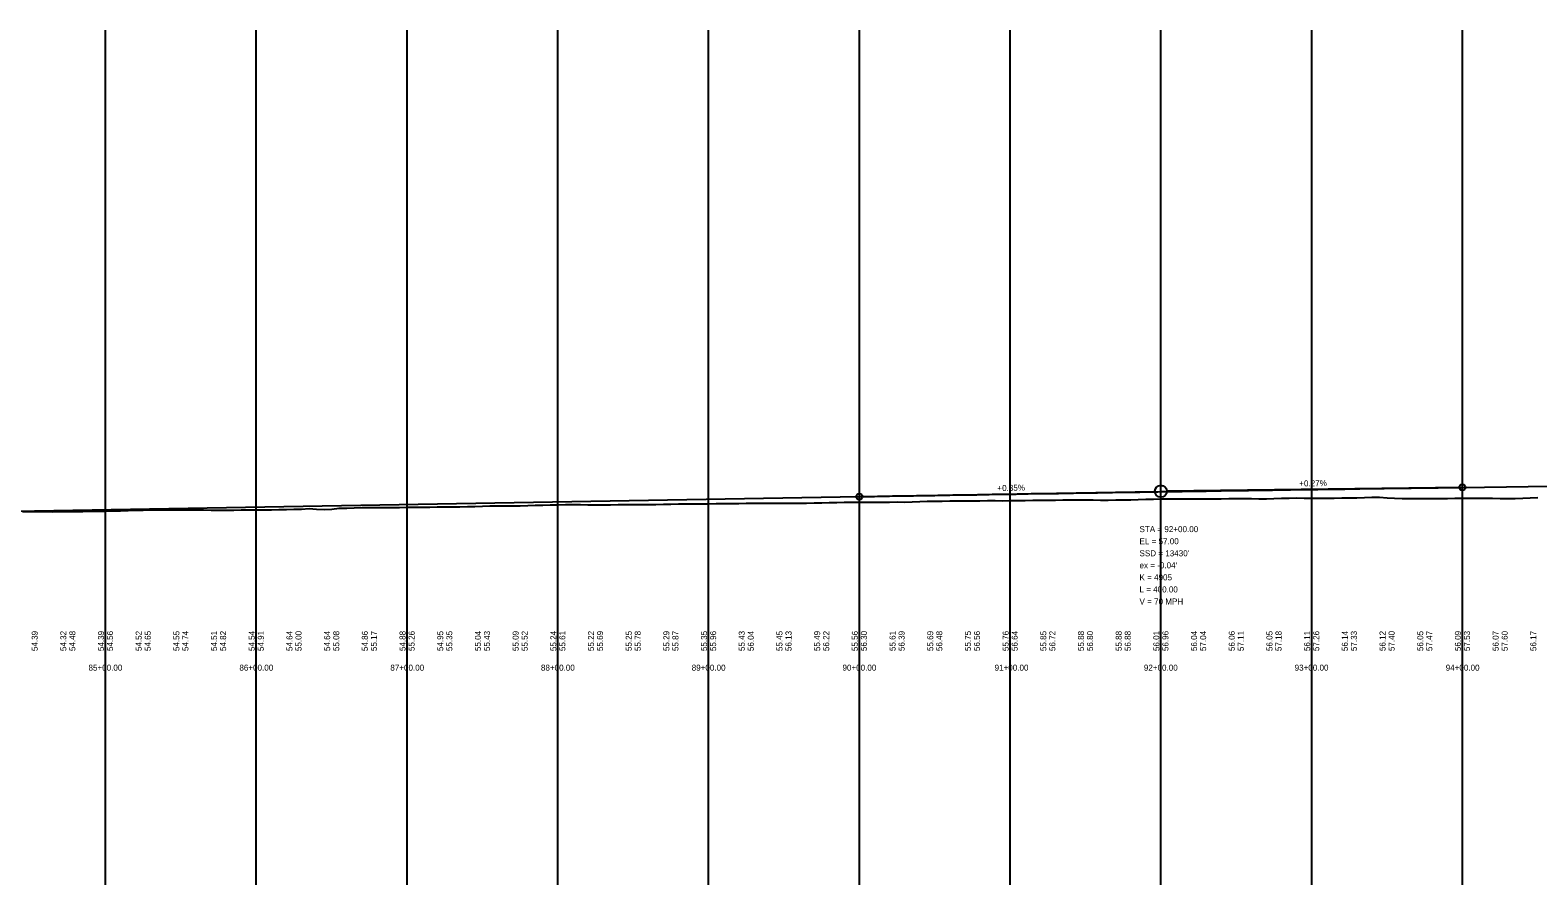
# Model space of a CAD drawing. Extents: x 3880794 to 3915434, y 287517 to 300173.
# Drawn here: x 3907601 to 3908601, y 292943 to 293504 of the extents above; entities that cross this region are included whole.
import ezdxf

# ---------------------------------------------------------------- set-up
doc = ezdxf.new("R2010")
doc.units = 0
for name, color, linetype in [('Level 1', 7, 'Continuous'), ('Level 2', 7, 'Continuous'), ('Level 30', 7, 'Continuous'), ('Level 32', 7, 'Continuous')]:
    doc.layers.add(name, color=color, linetype=linetype)

msp = doc.modelspace()

# ---------------------------------------------------------------- linework, layer by layer
at = {"layer": 'Level 1'}
for p, q in [((3907651.2, 292476.5), (3907651.2, 293504.1)), ((3907751.2, 292476.5), (3907751.2, 293504.1)), ((3907851.2, 292476.5), (3907851.2, 293504.1)), ((3907951.2, 292476.5), (3907951.2, 293504.1)), ((3908051.2, 292476.5), (3908051.2, 293504.1)), ((3908151.2, 292476.5), (3908151.2, 293504.1)), ((3908251.2, 292476.5), (3908251.2, 293504.1)), ((3908351.2, 292476.5), (3908351.2, 293504.1)), ((3908451.2, 292476.5), (3908451.2, 293504.1)), ((3908551.2, 292476.5), (3908551.2, 293504.1))]:
    msp.add_line(p, q, dxfattribs=at)
at = {"layer": 'Level 2'}
for p, q in [((3908551.2, 293200.8), (3908355.2, 293198.2)), ((3908551.2, 293200.8), (3908626.2, 293201.8)), ((3907394.2, 293181.5), (3908151.2, 293194.7)), ((3908151.2, 293194.7), (3908347.2, 293198.1))]:
    msp.add_line(p, q, dxfattribs=at)
for points in [[(3907651.2, 293185.1), (3907656.2, 293185.2), (3907661.2, 293185.3), (3907666.2, 293185.5), (3907671.2, 293185.6), (3907676.2, 293185.7), (3907681.2, 293185.9), (3907686.2, 293185.9), (3907691.2, 293185.9), (3907696.2, 293185.9), (3907701.2, 293185.9), (3907706.2, 293185.8), (3907711.2, 293185.8), (3907716.2, 293185.8), (3907721.2, 293185.7), (3907726.2, 293185.7), (3907731.2, 293185.7), (3907736.2, 293185.7), (3907741.2, 293185.8), (3907746.2, 293185.8), (3907751.2, 293185.9), (3907756.2, 293185.9), (3907761.2, 293186), (3907766.2, 293186.1), (3907771.2, 293186.2), (3907776.2, 293186.4), (3907781.2, 293186.4), (3907786.2, 293186.7), (3907791.2, 293186.4), (3907796.2, 293186.1), (3907801.2, 293186.3), (3907806.2, 293187), (3907811.2, 293187.1), (3907816.2, 293187.2), (3907821.2, 293187.4), (3907826.2, 293187.5), (3907831.2, 293187.5), (3907836.2, 293187.4), (3907841.2, 293187.4), (3907846.2, 293187.4), (3907851.2, 293187.6), (3907856.2, 293187.7), (3907861.2, 293187.7), (3907866.2, 293187.7), (3907871.2, 293187.8), (3907876.2, 293187.9), (3907881.2, 293188), (3907886.2, 293188), (3907891.2, 293188.1), (3907896.2, 293188.2), (3907901.2, 293188.4), (3907906.2, 293188.5), (3907911.2, 293188.6), (3907916.2, 293188.6), (3907921.2, 293188.6), (3907926.2, 293188.6), (3907931.2, 293188.7), (3907936.2, 293188.9), (3907941.2, 293189.1), (3907946.2, 293189.2), (3907951.2, 293189.3), (3907956.2, 293189.4), (3907961.2, 293189.4), (3907966.2, 293189.4), (3907971.2, 293189.3), (3907976.2, 293189.3), (3907981.2, 293189.3), (3907986.2, 293189.3), (3907991.2, 293189.4), (3907996.2, 293189.4), (3908001.2, 293189.4), (3908006.2, 293189.5), (3908011.2, 293189.5), (3908016.2, 293189.5), (3908021.2, 293189.6), (3908026.2, 293189.6), (3908031.2, 293189.8), (3908036.2, 293189.9), (3908041.2, 293189.9), (3908046.2, 293189.9), (3908051.2, 293189.9), (3908056.2, 293190), (3908061.2, 293190.1), (3908066.2, 293190.1), (3908071.2, 293190.2), (3908076.2, 293190.3), (3908081.2, 293190.3), (3908086.2, 293190.3), (3908091.2, 293190.4), (3908096.2, 293190.4), (3908101.2, 293190.4), (3908106.2, 293190.3), (3908111.2, 293190.3), (3908116.2, 293190.4), (3908121.2, 293190.5), (3908126.2, 293190.6), (3908131.2, 293190.7), (3908136.2, 293190.8), (3908141.2, 293190.9), (3908146.2, 293191), (3908151.2, 293190.9)], [(3908151.2, 293190.9), (3908156.2, 293190.9), (3908161.2, 293190.9), (3908166.2, 293191.1), (3908171.2, 293191.1), (3908176.2, 293191.2), (3908181.2, 293191.1), (3908186.2, 293191.3), (3908191.2, 293191.5), (3908196.2, 293191.6), (3908201.2, 293191.6), (3908206.2, 293191.7), (3908211.2, 293191.8), (3908216.2, 293191.8), (3908221.2, 293191.9), (3908226.2, 293191.9), (3908231.2, 293191.9), (3908236.2, 293192), (3908241.2, 293192), (3908246.2, 293191.9), (3908251.2, 293192), (3908256.2, 293192.1), (3908261.2, 293192.2), (3908266.2, 293192.3), (3908271.2, 293192.3), (3908276.2, 293192.4), (3908281.2, 293192.4), (3908286.2, 293192.5), (3908291.2, 293192.6), (3908296.2, 293192.5), (3908301.2, 293192.5), (3908306.2, 293192.5), (3908311.2, 293192.4), (3908316.2, 293192.4), (3908321.2, 293192.5), (3908326.2, 293192.5), (3908331.2, 293192.6), (3908336.2, 293192.7), (3908341.2, 293192.9), (3908346.2, 293193), (3908351.2, 293193.2), (3908356.2, 293193.3), (3908361.2, 293193.2), (3908366.2, 293193.3), (3908371.2, 293193.3), (3908376.2, 293193.3), (3908381.2, 293193.3), (3908386.2, 293193.3), (3908391.2, 293193.3), (3908396.2, 293193.4), (3908401.2, 293193.4), (3908406.2, 293193.4), (3908411.2, 293193.4), (3908416.2, 293193.3), (3908421.2, 293193.3), (3908426.2, 293193.4), (3908431.2, 293193.6), (3908436.2, 293193.7), (3908441.2, 293193.8), (3908446.2, 293193.7), (3908451.2, 293193.7), (3908456.2, 293193.7), (3908461.2, 293193.7), (3908466.2, 293193.7), (3908471.2, 293193.8), (3908476.2, 293193.9), (3908481.2, 293193.9), (3908486.2, 293194.1), (3908491.2, 293194.2), (3908496.2, 293194.2), (3908501.2, 293193.8), (3908506.2, 293193.6), (3908511.2, 293193.5), (3908516.2, 293193.4), (3908521.2, 293193.4), (3908526.2, 293193.4), (3908531.2, 293193.4), (3908536.2, 293193.4), (3908541.2, 293193.5), (3908546.2, 293193.6), (3908551.2, 293193.6), (3908556.2, 293193.6), (3908561.2, 293193.6), (3908566.2, 293193.6), (3908571.2, 293193.6), (3908576.2, 293193.5), (3908581.2, 293193.5), (3908586.2, 293193.5), (3908591.2, 293193.6), (3908596.2, 293193.8), (3908601.2, 293194)], [(3907596.2, 293184.7), (3907601.2, 293184.7), (3907606.2, 293184.7), (3907611.2, 293184.7), (3907616.2, 293184.6), (3907621.2, 293184.7), (3907626.2, 293184.8), (3907631.2, 293184.8), (3907636.2, 293184.9), (3907641.2, 293185), (3907646.2, 293185), (3907651.2, 293185.1)]]:
    msp.add_lwpolyline(points, dxfattribs=at)
for centre, radius in [((3908351.2, 293198.2), 4), ((3908551.2, 293200.8), 2), ((3908151.2, 293194.7), 2)]:
    msp.add_circle(centre, radius, dxfattribs=at)
msp.add_spline([(3908151.2, 293194.7), (3908159.2, 293194.8), (3908167.2, 293195), (3908175.2, 293195.1), (3908183.2, 293195.2), (3908191.2, 293195.4), (3908199.2, 293195.5), (3908207.2, 293195.6), (3908215.2, 293195.8), (3908223.2, 293195.9), (3908231.2, 293196), (3908239.2, 293196.2), (3908247.2, 293196.3), (3908255.2, 293196.4), (3908263.2, 293196.6), (3908271.2, 293196.7), (3908279.2, 293196.8), (3908287.2, 293196.9), (3908295.2, 293197.1), (3908303.2, 293197.2), (3908311.2, 293197.3), (3908319.2, 293197.5), (3908327.2, 293197.6), (3908335.2, 293197.7), (3908343.2, 293197.8), (3908351.2, 293198), (3908359.2, 293198.1), (3908367.2, 293198.2), (3908375.2, 293198.3), (3908383.2, 293198.4), (3908391.2, 293198.6), (3908399.2, 293198.7), (3908407.2, 293198.8), (3908415.2, 293198.9), (3908423.2, 293199), (3908431.2, 293199.2), (3908439.2, 293199.3), (3908447.2, 293199.4), (3908455.2, 293199.5), (3908463.2, 293199.6), (3908471.2, 293199.7), (3908479.2, 293199.8), (3908487.2, 293200), (3908495.2, 293200.1), (3908503.2, 293200.2), (3908511.2, 293200.3), (3908519.2, 293200.4), (3908527.2, 293200.5), (3908535.2, 293200.6), (3908543.2, 293200.7), (3908551.2, 293200.8)], degree=3, dxfattribs=at)

# ---------------------------------------------------------------- texts
for s, rotation, p in [('+0.35%', 0.9975, (3908242.8, 293198.3)), ('+0.27%', 0.7639, (3908443, 293201.4))]:
    msp.add_text(s, height=4, rotation=rotation, dxfattribs=at).set_placement(p)
for s, p in [('STA = 92+00.00', (3908337, 293171.1)), ('EL = 57.00', (3908337, 293163.1)), ("SSD = 13430'", (3908337, 293155.1)), ("ex = -0.04'", (3908337, 293147.1)), ('K = 4905', (3908337, 293139.1)), ('L = 400.00', (3908337, 293131.1)), ('V = 70 MPH', (3908337, 293123.1))]:
    msp.add_text(s, height=4, dxfattribs=at).set_placement(p)
at = {"layer": 'Level 30'}
for s, p in [('85+00.00', (3907639.9, 293079.2)), ('85+00.00', (3907639.9, 293079.2)), ('86+00.00', (3907740, 293079.2)), ('86+00.00', (3907740, 293079.2)), ('87+00.00', (3907840.1, 293079.2)), ('87+00.00', (3907840.1, 293079.2)), ('88+00.00', (3907940, 293079.2)), ('88+00.00', (3907940, 293079.2)), ('89+00.00', (3908040, 293079.2)), ('89+00.00', (3908040, 293079.2)), ('90+00.00', (3908140, 293079.2)), ('90+00.00', (3908140, 293079.2)), ('91+00.00', (3908240.9, 293079.2)), ('91+00.00', (3908240.9, 293079.2)), ('92+00.00', (3908339.9, 293079.2)), ('92+00.00', (3908339.9, 293079.2)), ('93+00.00', (3908439.9, 293079.2)), ('93+00.00', (3908439.9, 293079.2)), ('94+00.00', (3908540.1, 293079.2)), ('94+00.00', (3908540.1, 293079.2))]:
    msp.add_text(s, height=4, dxfattribs=at).set_placement(p)
at = {"layer": 'Level 32'}
for s, p in [('54.39', (3907606.2, 293092.2)), ('54.32', (3907625.2, 293092.2)), ('54.48', (3907631.2, 293092.2)), ('54.39', (3907650.2, 293092.2)), ('54.56', (3907656.2, 293092.2)), ('54.52', (3907675.2, 293092.2)), ('54.65', (3907681.2, 293092.2)), ('54.55', (3907700.2, 293092.2)), ('54.74', (3907706.2, 293092.2)), ('54.51', (3907725.2, 293092.2)), ('54.82', (3907731.2, 293092.2)), ('54.54', (3907750.2, 293092.2)), ('54.91', (3907756.2, 293092.2)), ('54.64', (3907775.2, 293092.2)), ('55.00', (3907781.2, 293092.2)), ('54.64', (3907800.2, 293092.2)), ('55.08', (3907806.2, 293092.2)), ('54.86', (3907825.2, 293092.2)), ('55.17', (3907831.2, 293092.2)), ('54.88', (3907850.2, 293092.2)), ('55.26', (3907856.2, 293092.2)), ('54.95', (3907875.2, 293092.2)), ('55.35', (3907881.2, 293092.2)), ('55.04', (3907900.2, 293092.2)), ('55.43', (3907906.2, 293092.2)), ('55.09', (3907925.2, 293092.2)), ('55.52', (3907931.2, 293092.2)), ('55.24', (3907950.2, 293092.2)), ('55.61', (3907956.2, 293092.2)), ('55.22', (3907975.2, 293092.2)), ('55.69', (3907981.2, 293092.2)), ('55.25', (3908000.2, 293092.2)), ('55.78', (3908006.2, 293092.2)), ('55.29', (3908025.2, 293092.2)), ('55.87', (3908031.2, 293092.2)), ('55.35', (3908050.2, 293092.2)), ('55.96', (3908056.2, 293092.2)), ('55.43', (3908075.2, 293092.2)), ('56.04', (3908081.2, 293092.2)), ('55.45', (3908100.2, 293092.2)), ('56.13', (3908106.2, 293092.2)), ('55.49', (3908125.2, 293092.2)), ('56.22', (3908131.2, 293092.2)), ('55.56', (3908150.2, 293092.2)), ('56.30', (3908156.2, 293092.2)), ('55.61', (3908175.2, 293092.2)), ('56.39', (3908181.2, 293092.2)), ('55.69', (3908200.2, 293092.2)), ('56.48', (3908206.2, 293092.2)), ('55.75', (3908225.2, 293092.2)), ('56.56', (3908231.2, 293092.2)), ('55.76', (3908250.2, 293092.2)), ('56.64', (3908256.2, 293092.2)), ('55.85', (3908275.2, 293092.2)), ('56.72', (3908281.2, 293092.2)), ('55.88', (3908300.2, 293092.2)), ('56.80', (3908306.2, 293092.2)), ('55.88', (3908325.2, 293092.2)), ('56.88', (3908331.2, 293092.2)), ('56.01', (3908350.2, 293092.2)), ('56.96', (3908356.2, 293092.2)), ('56.04', (3908375.2, 293092.2)), ('57.04', (3908381.2, 293092.2)), ('56.06', (3908400.2, 293092.2)), ('57.11', (3908406.2, 293092.2)), ('56.05', (3908425.2, 293092.2)), ('57.18', (3908431.2, 293092.2)), ('56.11', (3908450.2, 293092.2)), ('57.26', (3908456.2, 293092.2)), ('56.14', (3908475.2, 293092.2)), ('57.33', (3908481.2, 293092.2)), ('56.12', (3908500.2, 293092.2)), ('57.40', (3908506.2, 293092.2)), ('56.05', (3908525.2, 293092.2)), ('57.47', (3908531.2, 293092.2)), ('56.09', (3908550.2, 293092.2)), ('57.53', (3908556.2, 293092.2)), ('56.07', (3908575.2, 293092.2)), ('57.60', (3908581.2, 293092.2)), ('56.17', (3908600.2, 293092.2))]:
    msp.add_text(s, height=4, rotation=90, dxfattribs=at).set_placement(p)

doc.saveas('drawing.dxf')
